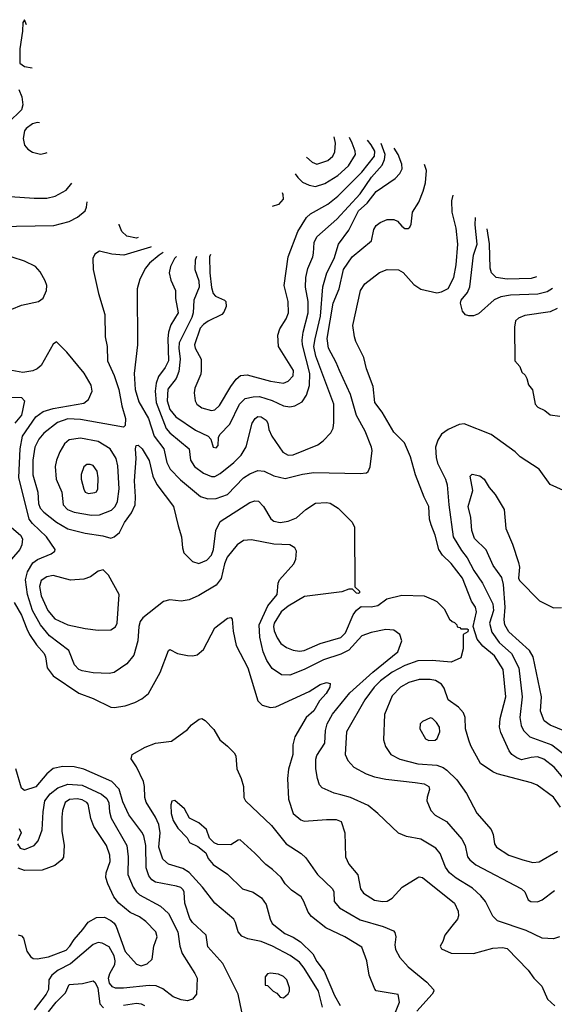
# Model space of a CAD drawing. Extents: x 997026 to 1115308, y 536381 to 619039.
# Tile 379 of 484: x 1047465 to 1050810, y 610123 to 616278. Entities that reach past the tile are written whole.
import ezdxf

# ---------------------------------------------------------------- set-up
doc = ezdxf.new("R2010")
doc.units = 0

msp = doc.modelspace()

# ---------------------------------------------------------------- linework, layer by layer
at = {"layer": '0CON20XD'}
for points in [[(1047506.3, 616245.3), (1047495, 616277.5), (1047485, 616260), (1047483.1, 616205), (1047464.8, 616095), (1047465, 616006.7), (1047495, 615984.5), (1047541.9, 615977.6)], [(1047460.1, 615840.1), (1047477.8, 615795), (1047484, 615745), (1047476, 615715), (1047395.2, 615635)], [(1047587.6, 615633.2), (1047575, 615634.3), (1047545, 615625.6), (1047505, 615597.5), (1047495, 615583.3), (1047485.7, 615535), (1047495, 615493.3), (1047515, 615468), (1047545, 615449.2), (1047595, 615437.1), (1047625, 615442.5), (1047635.8, 615447.6)], [(1048570, 614796.4), (1048561.8, 614775), (1048560.7, 614715), (1048584.7, 614645), (1048587.1, 614605), (1048554.5, 614525), (1048549.5, 614445), (1048541.7, 614415), (1048462.9, 614257.1), (1048460, 614225), (1048469.5, 614155), (1048461.2, 614078.8), (1048444.8, 614035), (1048392.2, 613967.8), (1048387.9, 613895), (1048405, 613840.9), (1048441.2, 613795), (1048565, 613711.3), (1048644.7, 613674.7), (1048660.6, 613655), (1048675, 613606.2), (1048695, 613601.4), (1048705.6, 613615), (1048708.1, 613665), (1048716.3, 613683.7), (1048780.4, 613749.6), (1048840, 613875), (1048875, 613908.6), (1048925, 613920.8), (1048965, 613921.4), (1049045, 613897.8), (1049116.4, 613863.6), (1049155, 613856.7), (1049185.3, 613864.7), (1049231.3, 613888.7), (1049260.3, 613929.7), (1049278.9, 613991.1), (1049280.3, 614065), (1049233.8, 614245), (1049232.7, 614275), (1049238.9, 614325), (1049270.4, 614445), (1049269.5, 614515), (1049253.8, 614605), (1049255.7, 614665), (1049267.1, 614722.9), (1049298.6, 614795), (1049302.6, 614817.4), (1049306.6, 614885), (1049325, 614920.5), (1049449.9, 615030.1), (1049595, 615189.7), (1049666.1, 615293.9), (1049732.1, 615367.9), (1049746.9, 615403.1), (1049752.2, 615435), (1049726.1, 615503.4)], [(1048659.3, 614810.3), (1048652.6, 614795), (1048655.2, 614694.8), (1048664.2, 614604.2), (1048675, 614565.7), (1048690.2, 614550.2), (1048746, 614525), (1048754, 614515), (1048756, 614485), (1048741.2, 614448.8), (1048728.8, 614435), (1048645, 614392.5), (1048615, 614372.7), (1048595, 614350), (1048558.8, 614245), (1048562.7, 614225), (1048600, 614155), (1048601.1, 614085), (1048597.4, 614062.6), (1048560, 613975), (1048555.7, 613945.7), (1048562.5, 613895), (1048572.5, 613875), (1048605, 613851.9), (1048665, 613834.5), (1048685, 613839.5), (1048714.2, 613865.8), (1048785.3, 613984.7), (1048819.1, 614030.9), (1048846.5, 614053.5), (1048887.2, 614057.2), (1049035, 614018.8), (1049114.4, 614005.6), (1049145, 614017.1), (1049175, 614051.2), (1049178.1, 614085), (1049083.9, 614233.9), (1049079.4, 614305), (1049093.3, 614345), (1049132.6, 614407.4), (1049147.3, 614445), (1049143.8, 614515), (1049119.1, 614615), (1049145.5, 614794.5), (1049206, 614954), (1049260, 615040), (1049285, 615063.5), (1049392.2, 615125), (1049455, 615175.3), (1049605, 615324.1), (1049684.3, 615425), (1049687.8, 615455), (1049665, 615494.6), (1049640.4, 615523.6)], [(1049188.5, 615314.5), (1049205, 615291.2), (1049235, 615262.1), (1049275, 615242.3), (1049315, 615234.6), (1049375, 615254), (1049455.5, 615304.5), (1049522, 615365), (1049565.3, 615435), (1049564.1, 615455), (1049544.6, 615505.4), (1049529.1, 615541.1)], [(1049258.8, 615418.8), (1049295, 615386.4), (1049325, 615373.8), (1049392, 615398), (1049425, 615423.6), (1049437.6, 615452.4), (1049441.4, 615505), (1049433.3, 615545.5)], [(1048445.3, 614796.5), (1048434, 614785), (1048408.9, 614735), (1048400.8, 614695), (1048409.4, 614649.4), (1048440, 614585), (1048440, 614535), (1048456.4, 614445), (1048410.8, 614369.2), (1048395.3, 614325), (1048390.9, 614285), (1048395, 614144), (1048375, 614104.2), (1048332.6, 614047.4), (1048317.8, 614005), (1048313.1, 613955), (1048319.2, 613885), (1048381.8, 613721.8), (1048405, 613694.7), (1048525.5, 613595), (1048532.5, 613525), (1048558.9, 613485), (1048615, 613443.8), (1048665, 613422.9), (1048685, 613422.9), (1048718.7, 613441.3), (1048805, 613508.8), (1048851.2, 613555), (1048881.7, 613608.3), (1048919.4, 613755), (1048937.5, 613785), (1048955, 613796.5), (1048976.2, 613795), (1049006, 613775), (1049017.5, 613755), (1049024, 613715), (1049041.9, 613675), (1049110.9, 613575), (1049145, 613554.5), (1049175, 613557.8), (1049330.3, 613619.7), (1049364, 613645), (1049410.8, 613695), (1049425.5, 613724.5), (1049429.6, 613760.4), (1049430, 613875), (1049318.3, 614175), (1049304.2, 614235), (1049312.9, 614282.9), (1049347.2, 614425), (1049362.5, 614607.5), (1049385.9, 614694.1), (1049431.7, 614785), (1049458.7, 614875), (1049525, 614962.7), (1049585, 615083.1), (1049639.5, 615130.5), (1049695, 615203.2), (1049815, 615285.5), (1049844.1, 615315.9), (1049857.9, 615345), (1049856.1, 615375), (1049833.5, 615435), (1049808.1, 615474.7)], [(1048361.6, 614822), (1048336.5, 614805), (1048276.4, 614755), (1048252.1, 614725), (1048215.9, 614655.9), (1048200, 614595), (1048200.9, 614245), (1048180.5, 614065), (1048187.1, 613965), (1048209.7, 613889.7), (1048270, 613785), (1048306.2, 613675), (1048366.5, 613595), (1048385, 613508.6), (1048407.2, 613467.2), (1048470.7, 613400.7), (1048595.9, 613295.9), (1048642.1, 613282.1), (1048695, 613284.7), (1048765, 613308.4), (1048865, 613413.9), (1048905, 613438.4), (1048955, 613458.8), (1048994.7, 613454.7), (1049055, 613426.5), (1049125, 613409.6), (1049235, 613436.9), (1049305, 613447.4), (1049595, 613440.6), (1049634.1, 613445.9), (1049645.9, 613454.1), (1049657.3, 613482.7), (1049670, 613585), (1049667.1, 613605), (1049626.8, 613705), (1049572.3, 613802.3), (1049534.8, 613934.8), (1049465.2, 614085.2), (1049446, 614135), (1049396.9, 614225), (1049389.4, 614285), (1049425.7, 614505), (1049463.2, 614595), (1049490, 614715), (1049545, 614795.5), (1049665.8, 614895), (1049680.8, 614965), (1049695, 614990), (1049720.5, 615009.5), (1049765, 615028.9), (1049805, 615029.4), (1049829.1, 615019.1), (1049855, 614986.2), (1049875, 614972), (1049895, 614971.2), (1049905, 614980), (1049915, 615000), (1049922, 615075), (1049962.6, 615137.4), (1049990, 615205), (1050003.3, 615256.7), (1050010.4, 615335), (1049997.1, 615372.1)], [(1047405, 615172), (1047555, 615161.1), (1047635, 615161.8), (1047686, 615174), (1047755, 615211.5), (1047791.1, 615255)], [(1049108, 615196.5), (1049111.9, 615185), (1049114.2, 615155), (1049085, 615122.9), (1049044.2, 615110.3)], [(1047325, 614984.6), (1047678.3, 614991.7), (1047773.3, 615015), (1047826.6, 615043.4), (1047875, 615082.5), (1047883.3, 615105), (1047886.2, 615139.9)], [(1050865, 611537.8), (1050808.8, 611605), (1050745, 611654.6), (1050705, 611670), (1050664.7, 611665.3), (1050605, 611651.5), (1050575, 611662.9), (1050545, 611684.5), (1050527.3, 611707.3), (1050475, 611822.5), (1050466.8, 611855), (1050470.3, 611909.7), (1050507.5, 612045), (1050489.6, 612215), (1050435, 612300.5), (1050362.1, 612362.1), (1050327.1, 612405), (1050302.5, 612485), (1050322.9, 612575), (1050316.9, 612605), (1050292, 612642), (1050235, 612786.9), (1050165, 612878.5), (1050110.5, 612930.5), (1050087.5, 612965), (1050065.4, 613055), (1050039.4, 613119.4), (1050028.1, 613155), (1050024.4, 613235), (1049995, 613293.3), (1049941.5, 613431.5), (1049910.8, 613545), (1049871.7, 613631.7), (1049805, 613700), (1049733.6, 613823.6), (1049687.1, 613885), (1049675.9, 613984.1), (1049634.5, 614094.5), (1049617.5, 614165), (1049568, 614265), (1049560, 614295), (1049550, 614365), (1049597.5, 614585), (1049625, 614626), (1049716.7, 614696.7), (1049765, 614716.2), (1049835, 614713.3), (1049865, 614696.7), (1049931.7, 614621.7), (1049975, 614592), (1050075, 614570), (1050105, 614576.2), (1050145, 614596.2), (1050181.4, 614665), (1050195.6, 614745), (1050205.5, 614875), (1050195.4, 614975), (1050171.5, 615075), (1050169.5, 615145), (1050176.2, 615181)], [(1050797.8, 614596.9), (1050765, 614577.2), (1050707.5, 614562.5), (1050535, 614556), (1050475, 614544.8), (1050434.1, 614525.9), (1050335, 614438.5), (1050305, 614426.7), (1050275, 614427.1), (1050255, 614432.9), (1050235.5, 614455), (1050222.5, 614505), (1050226.7, 614525), (1050266.9, 614573.1), (1050281.7, 614608.3), (1050304, 614805), (1050327.7, 614875), (1050314.8, 614995), (1050316.3, 615040.6)], [(1048206.2, 614915.1), (1048195, 614912.2), (1048135.2, 614925.2), (1048103.3, 614953.3), (1048086.8, 614995), (1048086.9, 614998.9)], [(1050699.5, 614669.7), (1050665, 614660.4), (1050515, 614656.2), (1050446.5, 614666.5), (1050416.1, 614696.1), (1050408.8, 614725), (1050403.9, 614876.1), (1050390.9, 614970.4)], [(1047415, 614468.4), (1047475, 614493.4), (1047583.2, 614516.8), (1047612.3, 614537.7), (1047632, 614585), (1047634.2, 614615), (1047624.2, 614645), (1047592.1, 614702.1), (1047563.8, 614735), (1047495, 614768.6), (1047338.5, 614818.5)], [(1048287.1, 614858.2), (1048283.7, 614856.3), (1048116.2, 614806.2), (1048041.5, 614811.5), (1047965, 614830), (1047935, 614812.5), (1047923.3, 614785), (1047923.9, 614716.1), (1047957.1, 614565), (1047998.1, 614435), (1048000, 614295), (1048011.9, 614235), (1048013.5, 614145), (1048055, 614054), (1048084.1, 613965), (1048103.4, 613863.4), (1048126.5, 613785), (1048125, 613740), (1048115, 613730), (1047845, 613778.4), (1047765, 613782.8), (1047701.2, 613758.8), (1047616.3, 613693.7), (1047585, 613654.4), (1047559.7, 613605), (1047546.3, 613523.7), (1047547.1, 613432.9), (1047578, 613325), (1047583.3, 613253.3), (1047593.3, 613225), (1047615, 613199.2), (1047696, 613136), (1047765, 613094), (1047875, 613068.7), (1047985, 613051.9), (1048035, 613036.2), (1048055, 613043.8), (1048088.2, 613071.8), (1048120, 613135), (1048164.7, 613195.3), (1048186.2, 613245), (1048190, 613295), (1048183.5, 613395), (1048193.3, 613535), (1048190, 613595), (1048193.9, 613616.1), (1048205, 613617.5), (1048230, 613595), (1048275, 613521.2), (1048298.1, 613425), (1048321.8, 613371.8), (1048426.9, 613235), (1048456, 613114), (1048477.5, 613045), (1048482.5, 612975), (1048492, 612945), (1048545, 612891.2), (1048585, 612878.8), (1048635, 612898), (1048665, 612931.2), (1048677.9, 612965), (1048691.1, 613085), (1048719.8, 613140.2), (1048905, 613259.4), (1048935, 613270.8), (1048958.7, 613268.7), (1048989.4, 613235), (1049037, 613157), (1049055, 613143.1), (1049095, 613134.4), (1049145, 613141.9), (1049197.4, 613162.6), (1049255, 613216.7), (1049315, 613255.8), (1049385, 613260), (1049407.5, 613255), (1049456.7, 613225), (1049545.9, 613135.9), (1049560, 613105), (1049562.5, 612732.5), (1049590, 612705), (1049590, 612695), (1049585, 612690), (1049571.7, 612691.7), (1049547.5, 612717.5), (1049525, 612716.7), (1049479.5, 612700.5), (1049247.6, 612672.4), (1049145, 612612.3), (1049101.8, 612575), (1049057.5, 612505), (1049053.4, 612485), (1049057.6, 612457.6), (1049075, 612414.2), (1049098.9, 612378.9), (1049135, 612352.5), (1049175, 612336.5), (1049215, 612330.4), (1049245, 612333.9), (1049345, 612377.8), (1049475, 612415.6), (1049504.4, 612445), (1049551.8, 612558.2), (1049573.1, 612586.9), (1049601.2, 612608.8), (1049665, 612606.2), (1049705, 612616.2), (1049762.7, 612657.3), (1049855, 612680), (1049995, 612676.2), (1050055, 612652), (1050075, 612640), (1050120, 612595), (1050155, 612530), (1050170, 612515), (1050185, 612510), (1050200, 612495), (1050201.7, 612481.7), (1050218.3, 612478.3), (1050225, 612470), (1050265, 612470), (1050270, 612465), (1050268.3, 612451.7), (1050240, 612435), (1050240, 612345), (1050225, 612287.5), (1050165, 612262), (1050045, 612272.1), (1049955, 612269.3), (1049875, 612240.8), (1049795, 612199.5), (1049723.4, 612145), (1049682.9, 612105), (1049623.8, 612025), (1049509.4, 611825), (1049502.2, 611685), (1049517.4, 611647.4), (1049556, 611605), (1049633.4, 611563.4), (1049685, 611543.8), (1049755, 611529.6), (1049938.5, 611508.5), (1049995, 611500), (1050024, 611485), (1050029.2, 611465), (1050013.4, 611416.6), (1050013.3, 611395), (1050037.1, 611335), (1050065, 611304.3), (1050135.4, 611265.4), (1050230.6, 611155), (1050253.1, 611115), (1050265.8, 611045), (1050280.8, 611025), (1050319.2, 610995), (1050604, 610845), (1050626, 610825), (1050646.2, 610776.2), (1050662.5, 610765), (1050705, 610762.5), (1050734.4, 610775.6), (1050812, 610835)], [(1050828.3, 614471.7), (1050785, 614451.8), (1050625, 614429.2), (1050585, 614411.2), (1050566.7, 614395), (1050560, 614355), (1050562.5, 614145), (1050595, 614110), (1050607.5, 614075), (1050627.5, 614055), (1050637.5, 614035), (1050647.5, 613995), (1050673.6, 613963.6), (1050690, 613875), (1050707.5, 613855), (1050750, 613835), (1050785, 613807.5), (1050845, 613800)], [(1050842, 610545), (1050805, 610531.1), (1050735, 610536.5), (1050634.8, 610584.8), (1050455.3, 610645.3), (1050425, 610674.2), (1050379.6, 610765), (1050350.4, 610800.4), (1050298.3, 610848.3), (1050195, 610910.7), (1050154, 610944), (1050129.4, 610979.4), (1050095.9, 611065.9), (1050068.1, 611098.1), (1049974, 611154), (1049885, 611171.9), (1049835, 611191.4), (1049705.8, 611315), (1049645, 611364.5), (1049534.7, 611414.7), (1049475, 611432.3), (1049433, 611443), (1049357.5, 611475), (1049340, 611495), (1049327.3, 611535), (1049316.9, 611595), (1049318, 611655), (1049325, 611678.1), (1049374.3, 611755), (1049378.9, 611835), (1049389.2, 611875), (1049422.7, 611937.3), (1049530.4, 612069.6), (1049675, 612199.8), (1049830.4, 612325), (1049856.5, 612395), (1049843.8, 612433.8), (1049805, 612461.2), (1049755, 612464.7), (1049665, 612446.8), (1049605, 612425.3), (1049525, 612336.6), (1049475, 612310.7), (1049365, 612276.7), (1049245, 612214.7), (1049155, 612179.2), (1049102.8, 612182.8), (1049045, 612221.2), (1049011.2, 612271.2), (1048989.2, 612325), (1048967.3, 612417.3), (1048962.3, 612495), (1049016.4, 612613.6), (1049075.9, 612685), (1049081.8, 612755), (1049089.7, 612775), (1049181.1, 612875), (1049191.8, 612905), (1049197.1, 612955), (1049186.1, 612976.1), (1049155, 612994.2), (1049055, 612998.6), (1048914.5, 613025.5), (1048865, 613022.5), (1048824.8, 612995.3), (1048762.4, 612917.6), (1048745.6, 612875), (1048725.7, 612785), (1048695, 612742.4), (1048585, 612678.2), (1048525, 612651.2), (1048475, 612643.6), (1048405, 612651.9), (1048365, 612640), (1048235, 612538.2), (1048219.3, 612515), (1048209.7, 612485), (1048204.7, 612395), (1048178.5, 612305), (1048135, 612250.5), (1048055, 612197.3), (1048025, 612191.2), (1047925, 612193.9), (1047855, 612206.2), (1047835.7, 612215), (1047807.7, 612245), (1047772.7, 612335), (1047651.6, 612425), (1047594.3, 612495), (1047545, 612584.5), (1047513.2, 612685), (1047501.6, 612775), (1047513.6, 612826.4), (1047547.5, 612882.5), (1047576.9, 612903.1), (1047662.2, 612937.8), (1047684.4, 612955), (1047686.7, 612965), (1047633.2, 613045), (1047545, 613128.4), (1047524.8, 613155), (1047458.5, 613415), (1047468.5, 613595), (1047483.2, 613675), (1047565, 613795.9), (1047611.2, 613828.8), (1047675, 613847.8), (1047865, 613880.8), (1047896.1, 613903.9), (1047918.2, 613955), (1047911.9, 613991.9), (1047868.5, 614068.5), (1047760.2, 614200.2), (1047695, 614263.3), (1047675, 614248.8), (1047600, 614115), (1047575, 614094), (1047547.4, 614082.6), (1047485, 614071.2), (1047415, 614085.4)], [(1047325, 613919.2), (1047475, 613915.8), (1047494.3, 613894.3), (1047476.7, 613805), (1047434.8, 613755.2)], [(1050866.7, 613335), (1050785, 613372.5), (1050715, 613468.6), (1050596.2, 613545), (1050565.5, 613575.5), (1050414.6, 613684.6), (1050245, 613751.2), (1050215, 613746), (1050145, 613715.8), (1050103.7, 613686.3), (1050080.7, 613649.3), (1050066.9, 613605), (1050071.7, 613541.7), (1050079.7, 613505), (1050130, 613405), (1050140.1, 613370.1), (1050150, 613245), (1050176.2, 613045), (1050229.5, 612959.5), (1050263.9, 612913.9), (1050306.7, 612835), (1050361.6, 612755), (1050425.5, 612625.5), (1050429.6, 612585), (1050404.8, 612505), (1050418.3, 612448.3), (1050464.8, 612385), (1050541.9, 612315), (1050588.3, 612225), (1050608.8, 612045), (1050594.7, 611915), (1050603.4, 611865), (1050616.8, 611835), (1050656.7, 611795), (1050794.1, 611744.1), (1050885, 611675.9)], [(1047915, 613181.1), (1047965, 613183.2), (1048039.2, 613210.8), (1048062.4, 613235), (1048075.8, 613265), (1048088.1, 613345), (1048079.3, 613489.3), (1048068.1, 613535), (1048031.2, 613595), (1047955, 613640.6), (1047845, 613661.2), (1047775, 613651.5), (1047745, 613626.9), (1047715, 613575.7), (1047695.4, 613525), (1047687.5, 613485), (1047693.3, 613405), (1047729.3, 613325), (1047736.8, 613245), (1047763.5, 613215), (1047805, 613199.5), (1047915, 613181.1)], [(1047895, 613315.8), (1047935, 613321.4), (1047945, 613326.7), (1047954, 613345), (1047955.6, 613414.4), (1047949.2, 613455), (1047925, 613491.2), (1047905, 613498), (1047885, 613496), (1047865, 613482.5), (1047850, 613435), (1047850, 613405), (1047865, 613342.5), (1047874.6, 613324.6), (1047895, 613315.8)], [(1050875, 611830.6), (1050785, 611868.1), (1050747.5, 611895), (1050724.5, 611955), (1050730.6, 612045), (1050678.1, 612295), (1050654.3, 612335), (1050525, 612450.5), (1050500, 612495), (1050496.7, 612525), (1050502.9, 612605), (1050492.5, 612747.5), (1050481.3, 612791.3), (1050428.1, 612865), (1050383.7, 612963.7), (1050311.5, 613035), (1050294.4, 613085), (1050288.5, 613165), (1050270, 613235), (1050300, 613335), (1050283.3, 613425), (1050295, 613436.7), (1050345, 613426), (1050371.2, 613405), (1050402.7, 613352.7), (1050440.3, 613310.3), (1050495.9, 613215.9), (1050507.7, 613097.7), (1050549.1, 612999.1), (1050585.7, 612885), (1050592, 612855), (1050586.4, 612786.4), (1050592.5, 612772.5), (1050717.5, 612645), (1050805, 612600), (1050855, 612603.3)], [(1047413.5, 613103.5), (1047469.4, 613055), (1047483.2, 613033.2), (1047477.8, 612995), (1047465.6, 612965), (1047413.1, 612905)], [(1047955, 612461.5), (1048035, 612463.3), (1048065, 612482.9), (1048075.5, 612505), (1048086.9, 612685), (1048020, 612805), (1047987.5, 612837.5), (1047955, 612830), (1047907.5, 612795), (1047865, 612780), (1047783.2, 612773.2), (1047675, 612802.9), (1047634, 612795), (1047598.5, 612771.5), (1047589.6, 612735), (1047599.3, 612675), (1047640, 612585), (1047685, 612532.5), (1047765, 612495.6), (1047875, 612472.2), (1047955, 612461.5)], [(1047429.6, 612635), (1047475, 612555.7), (1047509, 612469), (1047525, 612434.4), (1047569.5, 612369.5), (1047617.5, 612315), (1047626.5, 612295), (1047637.5, 612225), (1047674.4, 612175), (1047835, 612067.1), (1047924.6, 612034.6), (1048035, 611980), (1048055, 611977.1), (1048125, 611989.4), (1048185, 612008.6), (1048228.7, 612031.3), (1048271.2, 612065), (1048343.6, 612196.4), (1048395, 612333.3), (1048405, 612340), (1048452.5, 612315), (1048515, 612302.5), (1048548.8, 612301.2), (1048575, 612308), (1048615, 612341.2), (1048686.7, 612475), (1048765, 612536.7), (1048785, 612540), (1048795, 612530), (1048800, 612455), (1048820, 612365), (1048891.5, 612225), (1048955, 612020), (1048982.1, 611992.1), (1049035, 611978.2), (1049067.2, 611982.8), (1049275, 612078), (1049345, 612122), (1049385, 612133.8), (1049408.3, 612128.3), (1049406, 612105), (1049383.3, 612065), (1049340, 612020), (1049305, 611958), (1049258, 611915), (1049185.7, 611795), (1049173.1, 611745), (1049172.9, 611685), (1049146.9, 611593.1), (1049140, 611535), (1049146.9, 611405), (1049176.5, 611315), (1049222.9, 611275), (1049245, 611267.3), (1049385, 611278.1), (1049445, 611277.5), (1049476.7, 611265), (1049500, 611195), (1049502.5, 611045), (1049525, 610998.8), (1049581.3, 610931.3), (1049597.8, 610845), (1049615, 610817.5), (1049685, 610774.4), (1049735, 610764.4), (1049765, 610767.8), (1049795, 610785.6), (1049858.1, 610855), (1049955, 610914.4), (1049965, 610919.2), (1049985, 610915.8), (1050185.7, 610755), (1050207.5, 610705), (1050210, 610675), (1050204.2, 610655), (1050168.6, 610611.4), (1050124, 610555), (1050113.3, 610515), (1050096.7, 610485), (1050105, 610470), (1050165, 610442.9), (1050305, 610440), (1050425.5, 610474.5), (1050485, 610477.5), (1050515, 610471.9), (1050646, 610335), (1050681.2, 610285), (1050731.2, 610235), (1050766.7, 610155), (1050812.5, 610112.5)], [(1050849.7, 611355), (1050805, 611416.9), (1050701.9, 611491.9), (1050667, 611507), (1050452.8, 611562.8), (1050425, 611575.6), (1050348.8, 611628.8), (1050288.1, 611738.1), (1050274.5, 611774.5), (1050254.5, 611845), (1050251.8, 611915), (1050241.8, 611945), (1050209.9, 611979.9), (1050145, 612026.8), (1050119.8, 612099.8), (1050104, 612124), (1050066.7, 612146.7), (1050033.8, 612153.8), (1049965, 612153.5), (1049900, 612135), (1049847.8, 612105), (1049795, 612051.9), (1049746.4, 611935), (1049740.5, 611775), (1049753.3, 611735), (1049787.1, 611685), (1049844.2, 611654.2), (1049956.6, 611626.6), (1050075, 611617.6), (1050113.7, 611603.7), (1050137.1, 611587.1), (1050200, 611525), (1050260.9, 611440.9), (1050325, 611317.5), (1050415.6, 611215), (1050427.8, 611185), (1050435.5, 611125), (1050447.8, 611105), (1050525, 611054.6), (1050613.3, 611026.7), (1050675, 611009.6)], [(1049359.4, 610105), (1049334.3, 610205), (1049245, 610348.5), (1049214.7, 610385), (1049157.5, 610427.5), (1049046.3, 610486.3), (1048975, 610514.2), (1048892.3, 610532.3), (1048855, 610548.6), (1048832.5, 610575), (1048816, 610635), (1048804.2, 610655), (1048685, 610754.4), (1048608.9, 610855), (1048525, 610946.7), (1048485, 610971.4), (1048395, 610998.4), (1048360.2, 611030.2), (1048335.2, 611105.2), (1048344.5, 611195), (1048335, 611246.9), (1048315, 611292.2), (1048256.4, 611386.4), (1048248.5, 611415), (1048246.3, 611483.7), (1048239.1, 611515), (1048195, 611606.7), (1048163, 611657), (1048167.5, 611685), (1048250.5, 611729.5), (1048315, 611755.7), (1048415, 611767.5), (1048515, 611841.2), (1048540.3, 611869.7), (1048587.5, 611905), (1048605, 611908.8), (1048625, 611896.7), (1048680.5, 611840.5), (1048716.2, 611775), (1048765, 611736), (1048806, 611695), (1048818, 611675), (1048824, 611595), (1048850.8, 611535), (1048864.3, 611485), (1048867.1, 611415), (1048876.7, 611395), (1049040.1, 611240.1), (1049132.2, 611125), (1049225, 611065.6), (1049255, 611038.6), (1049328.5, 610935), (1049421.1, 610845), (1049429.5, 610825), (1049433.5, 610765), (1049466.7, 610725), (1049595, 610650), (1049738.5, 610608.5), (1049802.9, 610582.9), (1049811.8, 610571.8), (1049817.8, 610545), (1049812.2, 610495), (1049815.6, 610465), (1049843.1, 610415), (1049895.8, 610355.8), (1050011.3, 610261.3), (1050053.1, 610215), (1050055.7, 610205), (1050046.7, 610185), (1049950.7, 610079.3)], [(1050025, 611771.2), (1050065, 611773.8), (1050076.1, 611783.9), (1050093.6, 611826.4), (1050091.2, 611855), (1050073.3, 611885), (1050048.3, 611908.3), (1050035, 611912.5), (1049985, 611891.2), (1049971.2, 611875), (1049968.8, 611845), (1050005, 611782.5), (1050025, 611771.2)], [(1048855.6, 610075.6), (1048832.5, 610185), (1048735, 610378), (1048642.6, 610482.6), (1048632, 610555), (1048546.5, 610635), (1048529.3, 610659.3), (1048498.5, 610755), (1048494.6, 610824.6), (1048488.5, 610838.5), (1048472, 610852), (1048445, 610861.6), (1048315, 610885.3), (1048291.5, 610901.5), (1048272, 610925), (1048255.2, 610975.2), (1048253.1, 611115), (1048240.9, 611175), (1048229, 611199), (1048147.6, 611307.6), (1048110.8, 611389.2), (1048087.3, 611467.2), (1048041.9, 611515), (1047865, 611591.8), (1047805, 611606.9), (1047735, 611608.8), (1047675, 611596.4), (1047635, 611563.6), (1047565, 611481.5), (1047495, 611458.8), (1047475, 611473.3), (1047440, 611595)], [(1047450, 611125), (1047468, 611098), (1047495, 611090.3), (1047554.4, 611115), (1047580.5, 611145), (1047605.8, 611214.2), (1047610.5, 611325), (1047621.7, 611395), (1047655, 611438.2), (1047703.7, 611476.3), (1047765, 611498.8), (1047855, 611492.5), (1047977, 611437), (1048009.2, 611409.2), (1048021.7, 611381.7), (1048025.8, 611325), (1048037.2, 611287.2), (1048134.6, 611115), (1048142.4, 611045), (1048140.8, 610935), (1048174.5, 610854.5), (1048193.5, 610825), (1048215, 610806.5), (1048345, 610736.9), (1048395, 610691.1), (1048455.2, 610575), (1048466.7, 610485), (1048480.8, 610440.8), (1048561.1, 610315), (1048574.4, 610285), (1048572, 610185), (1048546.7, 610155), (1048515, 610144), (1048475, 610150.6), (1048425, 610170), (1048359.7, 610219.7), (1048318.1, 610238.1), (1048275, 610239.2), (1048115, 610222.9), (1048065, 610224.1), (1048045, 610231.3), (1048027, 610255), (1048020.4, 610285), (1048028.3, 610315), (1048059, 610371), (1048061.9, 610395), (1048055.2, 610425), (1048025, 610481.1), (1047981.4, 610505), (1047955, 610509.4), (1047923.5, 610496.5), (1047783.2, 610375), (1047704.6, 610335.4), (1047665.9, 610305), (1047647.6, 610275), (1047644.1, 610215), (1047630.9, 610185), (1047555, 610087.5)], [(1047455, 610556.2), (1047475, 610550), (1047488, 610535), (1047508.8, 610455), (1047531.7, 610421.7), (1047549.2, 610409.2), (1047575, 610407.1), (1047645, 610418.8), (1047755, 610461.3), (1047779.2, 610485), (1047805, 610526.9), (1047858.8, 610591.2), (1047893.9, 610636.1), (1047945, 610665.6), (1047995, 610667.1), (1048035, 610647.5), (1048055, 610630.8), (1048068.9, 610608.9), (1048125, 610453.5), (1048195, 610372.5), (1048225, 610363.1), (1048262, 610375), (1048294, 610405), (1048304, 610485), (1048324.4, 610545), (1048315.6, 610575), (1048255, 610641.1), (1048215, 610668.8), (1048156.2, 610696.2), (1048084.5, 610754.5), (1048054.5, 610794.5), (1048015.5, 610875.5), (1048003.1, 610915), (1048005.6, 610945), (1048031.2, 611015), (1048029.6, 611055), (1048007.1, 611115), (1047929.6, 611235), (1047909.1, 611285), (1047899.1, 611340.9), (1047893.5, 611373.5), (1047885.6, 611385), (1047855, 611401.1), (1047825, 611406.4), (1047776.6, 611403.4), (1047748.5, 611385), (1047731.5, 611335), (1047727.4, 611292.6), (1047727.3, 611205), (1047743.6, 611115), (1047738.3, 611041.7), (1047728.8, 611025), (1047685, 610990), (1047605, 610961.4), (1047495, 610958.9), (1047455, 610974.4)], [(1049817.1, 610072.9), (1049841.2, 610135), (1049833.6, 610183.6), (1049696.2, 610206.2), (1049686.2, 610216.2), (1049651.2, 610305), (1049637.5, 610395), (1049605, 610480), (1049498.8, 610545), (1049379.8, 610599.8), (1049291.2, 610671.2), (1049269.4, 610699.4), (1049243.3, 610765), (1049225, 610794), (1049165, 610836), (1049126, 610875), (1049100, 610915), (1049046.2, 610966.2), (1049005, 610996), (1048935, 611066.7), (1048845, 611150), (1048831.7, 611148.3), (1048785, 611120), (1048705, 611122.5), (1048681.7, 611131.7), (1048651.7, 611161.7), (1048633.3, 611215), (1048585, 611256.7), (1048527, 611287), (1048496.7, 611345), (1048435.9, 611395.9), (1048417, 611393), (1048411.2, 611368.8), (1048412.9, 611315), (1048425, 611272.5), (1048454.2, 611224.2), (1048513.6, 611163.6), (1048527.5, 611135), (1048578.8, 611108.8), (1048629.3, 611069.3), (1048644, 611035), (1048675, 610996), (1048765.6, 610935.6), (1048858, 610845), (1048925, 610822.9), (1048977.2, 610787.2), (1049006.8, 610746.8), (1049031.8, 610655), (1049045, 610628.6), (1049124.2, 610565), (1049175, 610542.1), (1049222.7, 610512.7), (1049298, 610438), (1049325, 610390), (1049370.3, 610330.3), (1049435, 610178), (1049470.5, 610115)], [(1047462.2, 611222.2), (1047472.9, 611195), (1047451.9, 611145)], [(1050675, 611009.6), (1050715, 611012.7), (1050829.1, 611080.9)], [(1047645, 610074.7), (1047691.9, 610135), (1047750.3, 610195), (1047775, 610246.7), (1047857.1, 610252.9), (1047925, 610269.2), (1047937.9, 610257.9), (1047952.7, 610222.7), (1047966.9, 610125), (1047989.5, 610099.5)], [(1049115, 610163.3), (1049145, 610187.5), (1049153.3, 610205), (1049153.8, 610225), (1049136, 610275), (1049115, 610296), (1049085, 610311.2), (1049035, 610317.5), (1049015, 610312.5), (1049000, 610295), (1049001.7, 610241.7), (1049015, 610240), (1049050, 610205), (1049073, 610193), (1049095, 610167.5), (1049115, 610163.3)], [(1048115, 610116.5), (1048195, 610129.1), (1048225, 610126.2), (1048245, 610115.6)]]:
    msp.add_lwpolyline(points, dxfattribs=at)

doc.saveas('drawing.dxf')
